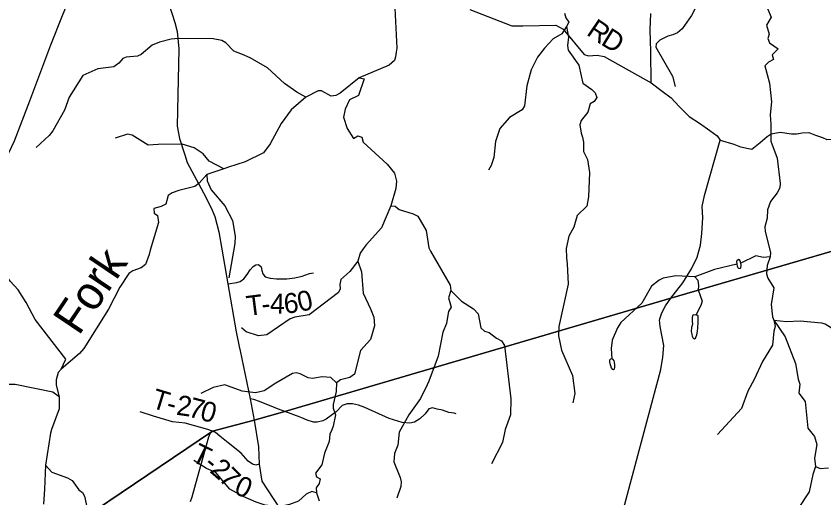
# Model space of a CAD drawing. Extents: x 1525783 to 1900577, y 218250 to 627376.
# Drawn here: x 1658967 to 1671108, y 421299 to 428537 of the extents above; entities that cross this region are included whole.
import ezdxf

# ---------------------------------------------------------------- set-up
doc = ezdxf.new("R2010")
doc.units = 0
for name, color, linetype in [('GM_X_County_Road', 7, 'Continuous'), ('GM_X_Minor_Lake', 7, 'Continuous'), ('GM_X_Minor_River', 7, 'Continuous'), ('GM_X_Minor_River_Text', 7, 'Continuous'), ('GM_X_State_Route', 7, 'Continuous'), ('GM_X_Township', 7, 'Continuous'), ('GM_X_Township_Road', 7, 'Continuous'), ('GM_X_Township_Road_Text', 7, 'Continuous'), ('GM_X_Township_ROW', 7, 'Continuous')]:
    doc.layers.add(name, color=color, linetype=linetype)

msp = doc.modelspace()

# ---------------------------------------------------------------- linework, layer by layer
at = {"layer": 'GM_X_County_Road'}
for points in [[(1668641, 423986), (1668641, 423988), (1668671, 424078), (1668730, 424182), (1668810, 424300), (1668842, 424346), (1668989, 424530), (1669118, 424741), (1669203, 424915), (1669255, 425096), (1669276, 425270), (1669287, 425507), (1669279, 425675), (1669312, 425842), (1669548, 426676)], [(1668040, 420922), (1668657, 423229), (1668689, 423412), (1668704, 423586), (1668672, 423743), (1668646, 423875), (1668637, 423973), (1668641, 423986)]]:
    msp.add_lwpolyline(points, dxfattribs=at)
at = {"layer": 'GM_X_Minor_Lake'}
for points in [[(1669800, 424810), (1669804, 424780), (1669815, 424760), (1669831, 424748), (1669851, 424747), (1669861, 424755), (1669866, 424789), (1669859, 424827), (1669849, 424862), (1669840, 424878), (1669828, 424880), (1669803, 424867), (1669793, 424853)], [(1669793, 424853), (1669800, 424810)], [(1669182, 424043), (1669152, 424049), (1669132, 424040), (1669127, 424006), (1669130, 423955), (1669131, 423911), (1669116, 423857), (1669115, 423797), (1669123, 423757), (1669126, 423727), (1669142, 423700), (1669163, 423688), (1669180, 423696), (1669200, 423748), (1669210, 423806), (1669216, 423856), (1669218, 423934), (1669221, 423988), (1669218, 424032), (1669212, 424040)], [(1669212, 424040), (1669182, 424043)], [(1667943, 423380), (1667919, 423386), (1667899, 423382), (1667884, 423369), (1667888, 423341), (1667891, 423318), (1667903, 423286), (1667912, 423252), (1667926, 423232), (1667948, 423227), (1667960, 423239), (1667967, 423265), (1667967, 423291), (1667962, 423337), (1667958, 423359)], [(1667958, 423359), (1667943, 423380)]]:
    msp.add_lwpolyline(points, dxfattribs=at)
at = {"layer": 'GM_X_Minor_River'}
for points in [[(1670526, 429054), (1670390, 429060), (1670099, 429151), (1669973, 429156), (1669906, 429123), (1669810, 428984), (1669680, 428898), (1669633, 428844), (1669522, 428782), (1669386, 428808), (1669280, 428808), (1669227, 428761), (1669117, 428546), (1668977, 428346), (1668906, 428287), (1668836, 428258), (1668765, 428237), (1668642, 428175), (1668589, 428120), (1668584, 428070), (1668832, 427633), (1668872, 427480)], [(1664656, 428758), (1664690, 428054), (1664679, 427994), (1664671, 427924), (1664656, 427870), (1664573, 427801), (1664123, 427610), (1663839, 427382), (1663770, 427345), (1663702, 427333), (1663559, 427413), (1663505, 427414), (1663323, 427319), (1663101, 427128), (1662952, 426922), (1662784, 426618), (1662683, 426481), (1662411, 426350), (1662157, 426270), (1662090, 426243), (1661831, 426159), (1661718, 426026), (1661653, 425977), (1661414, 425917), (1661311, 425881), (1661252, 425842), (1661216, 425712), (1661149, 425677), (1661037, 425649), (1661041, 425577), (1661093, 425542), (1661109, 425439), (1660981, 425022), (1660966, 424956), (1660911, 424807), (1660846, 424756), (1660721, 424710), (1660661, 424668), (1660525, 424464), (1660357, 424134), (1659983, 423541), (1659922, 423468), (1659643, 423232), (1659600, 423180), (1659567, 423072), (1659571, 422994), (1659616, 422819), (1659615, 422638), (1659501, 422327), (1659482, 422270), (1659407, 421789), (1659395, 421429), (1659377, 421206)], [(1667210, 428583), (1667231, 428512), (1667273, 428445), (1667240, 428380), (1667269, 428221), (1667255, 428095), (1667266, 428024), (1667424, 427801), (1667461, 427642), (1667487, 427529), (1667620, 427437), (1667671, 427384), (1667694, 427315), (1667656, 427257), (1667596, 427222), (1667559, 427097), (1667461, 426970), (1667438, 426904), (1667462, 426777), (1667482, 426717), (1667497, 426646), (1667493, 426502), (1667553, 426385), (1667583, 426190), (1667570, 425821), (1667544, 425683), (1667401, 425543), (1667350, 425365), (1667275, 425232), (1667234, 425048), (1667241, 424904), (1667248, 424817), (1667266, 424508), (1667125, 423873), (1667120, 423731), (1667166, 423519), (1667328, 423135), (1667363, 422868), (1667336, 422728)], [(1670262, 428651), (1670314, 428524), (1670248, 428403), (1670285, 428266), (1670268, 428200), (1670291, 428135), (1670420, 428047), (1670332, 427956), (1670351, 427888), (1670278, 427847), (1670221, 427792), (1670290, 427530), (1670323, 427248), (1670300, 427056), (1670313, 426912), (1670312, 426659), (1670404, 426405), (1670453, 426021), (1670446, 425957), (1670404, 425883), (1670308, 425754), (1670260, 425627), (1670255, 425501), (1670221, 425369), (1670226, 425301), (1670308, 424986), (1670303, 424922), (1670256, 424791), (1670248, 424664), (1670265, 424598), (1670355, 424456), (1670318, 424204), (1670337, 424019), (1670358, 423967), (1670527, 423719), (1670680, 423319), (1670720, 423080), (1670745, 423005), (1670734, 422873), (1670826, 422749), (1670865, 422347), (1670967, 422219), (1671001, 422100), (1670965, 421894), (1670984, 421768), (1671054, 421741), (1671176, 421752)], [(1667240, 428380), (1667170, 428272), (1667041, 428196), (1666908, 428058), (1666802, 427922), (1666706, 427729), (1666642, 427489), (1666608, 427191), (1666571, 427131), (1666385, 427014), (1666236, 426850), (1666172, 426655), (1666146, 426415), (1666105, 426291), (1666066, 426223)], [(1663323, 427319), (1663184, 427393), (1662999, 427527), (1662747, 427760), (1662487, 427913), (1662368, 427961), (1662237, 428013), (1662121, 428134), (1662059, 428171), (1661928, 428199), (1661409, 428202), (1661299, 428192), (1661120, 428147), (1661011, 428100), (1660844, 427959), (1660790, 427936), (1660621, 427920), (1660571, 427899), (1660510, 427832), (1660438, 427777), (1660194, 427747), (1659968, 427645), (1659764, 427321), (1659696, 427124), (1659520, 426816), (1659465, 426745), (1659269, 426562)], [(1664123, 427610), (1664197, 427597), (1664112, 427346), (1663979, 427282), (1663913, 427142), (1663886, 427021), (1663945, 426847), (1664037, 426699), (1664101, 426740), (1664163, 426719), (1664182, 426644), (1664546, 426311), (1664652, 426179), (1664682, 426056), (1664674, 425948), (1664599, 425685), (1664457, 425354), (1664230, 425101), (1664185, 425042), (1664138, 424976), (1664105, 424855), (1664157, 424693), (1664183, 424374), (1664293, 424141), (1664344, 424016), (1664354, 423882), (1664294, 423680), (1664143, 423512), (1664051, 423155), (1663984, 423108), (1663845, 423074), (1663782, 423029), (1663776, 422895), (1663732, 422703), (1663733, 422649), (1663765, 422548), (1663734, 422376), (1663711, 422320), (1663682, 422256), (1663670, 422148), (1663603, 421969), (1663563, 421795), (1663465, 421670), (1663482, 421614), (1663536, 421583), (1663522, 421515), (1663479, 421451), (1663484, 421373), (1663522, 421252)], [(1662090, 426243), (1661870, 426359), (1661778, 426469), (1661644, 426561), (1661463, 426616), (1661100, 426607), (1660952, 426599), (1660710, 426748), (1660640, 426763), (1660455, 426704)], [(1661831, 426159), (1661839, 426062), (1661897, 425929), (1662104, 425685), (1662221, 425466), (1662260, 425229), (1662254, 425119), (1662163, 424603)], [(1664599, 425685), (1664665, 425680), (1664724, 425632), (1664935, 425569), (1665005, 425533), (1665131, 425315), (1665170, 425055), (1665193, 425005), (1665492, 424494), (1665499, 424414), (1665465, 424304), (1665508, 424163), (1665467, 424099), (1665456, 424044), (1665434, 423918), (1665379, 423788), (1665313, 423428), (1665168, 423050), (1665145, 422996), (1665043, 422791), (1664870, 422545), (1664723, 422285), (1664704, 422093), (1664656, 421965), (1664645, 421841), (1664739, 421607), (1664754, 421540), (1664751, 421468), (1664688, 421295)], [(1670303, 424922), (1670199, 424910), (1670083, 424934), (1669859, 424827)], [(1659643, 423232), (1659714, 423381), (1659251, 423980), (1659117, 424235), (1658996, 424424), (1658877, 424556), (1658834, 424625), (1658794, 424748), (1658741, 424818), (1658686, 424837), (1658438, 424791), (1658364, 424760), (1658227, 424700), (1658161, 424699)], [(1664105, 424855), (1663982, 424702), (1663848, 424580), (1663831, 424506), (1663836, 424440), (1663813, 424384), (1663374, 424051), (1663155, 424016), (1663085, 423991), (1662734, 423747), (1662612, 423733), (1662425, 423796), (1662357, 423853)], [(1669800, 424810), (1669463, 424730), (1669168, 424619), (1668884, 424635), (1668695, 424602), (1668631, 424571), (1668519, 424481), (1668370, 424223), (1668057, 423933), (1668007, 423856), (1667928, 423669), (1667911, 423543), (1667919, 423386)], [(1669168, 424619), (1669214, 424571), (1669226, 424487), (1669219, 424423), (1669280, 424252), (1669261, 424188), (1669182, 424043)], [(1665499, 424414), (1665662, 424253), (1665842, 424139), (1665913, 424066), (1665951, 423853), (1666008, 423804), (1666078, 423782), (1666189, 423698), (1666262, 423657), (1666309, 423590), (1666404, 422786), (1666398, 422547), (1666318, 422324), (1666278, 422132), (1666110, 421808)], [(1670358, 423967), (1670378, 423872), (1670357, 423804), (1670335, 423592), (1670188, 423348), (1670059, 423077), (1669964, 422902), (1669869, 422641), (1669510, 422250)], [(1670358, 423967), (1670548, 423951), (1670752, 423960), (1671074, 423930), (1671127, 423913), (1671264, 423829), (1671657, 423610), (1671793, 423513), (1671925, 423294), (1671952, 423129), (1671979, 423069), (1672027, 422945), (1672041, 422819), (1672095, 422623), (1672333, 422142), (1672352, 422084), (1672400, 422017), (1672737, 421794)], [(1659616, 422819), (1659517, 422887), (1658955, 423003), (1658824, 423003), (1658702, 422979), (1658530, 422974), (1658208, 423120), (1657895, 423101), (1657838, 423116), (1657779, 423101), (1657677, 422976), (1657552, 422912), (1657361, 422883), (1657082, 422942), (1656853, 422922), (1656803, 422911), (1656459, 422823), (1656321, 422819), (1656183, 422839)], [(1663782, 423029), (1663699, 423105), (1663567, 423119), (1663421, 423091), (1663355, 423100), (1663234, 423163), (1663178, 423176), (1663122, 423168), (1662873, 423024), (1662695, 422905), (1662564, 422875), (1662366, 422902), (1662106, 422995), (1661929, 422956), (1661741, 422869)], [(1659407, 421789), (1659503, 421686), (1659740, 421599), (1659807, 421558), (1659907, 421420), (1659966, 421377), (1659995, 421322), (1660056, 421048)], [(1663484, 421373), (1663410, 421396), (1663327, 421352), (1663209, 421249), (1663078, 421200), (1662915, 421162), (1662708, 421188), (1662574, 421236), (1662378, 421318), (1662177, 421429), (1661968, 421678), (1661827, 421740), (1661637, 421862)], [(1670984, 421768), (1670940, 421650), (1670885, 421388), (1670712, 421123)]]:
    msp.add_lwpolyline(points, dxfattribs=at)
at = {"layer": 'GM_X_State_Route'}
for points in [[(1660412, 430225), (1660412, 430225), (1660627, 429860), (1660831, 429499), (1661061, 429126), (1661149, 428935), (1661269, 428705), (1661354, 428443), (1661390, 428308), (1661415, 428047), (1661393, 427119), (1661390, 426883), (1661421, 426700), (1661502, 426452), (1661539, 426338), (1661782, 425883), (1661899, 425656), (1661952, 425529), (1662013, 425297), (1662148, 424517), (1662274, 423794), (1662314, 423598)], [(1662314, 423598), (1662315, 423593), (1662332, 423507), (1662486, 422787), (1662544, 422468), (1662608, 422065), (1662619, 421805), (1662658, 421548), (1662744, 421421), (1664680, 418469), (1666045, 416382), (1666510, 415491), (1666697, 415147), (1667144, 414283), (1667495, 413635), (1667550, 413525), (1667693, 413340)]]:
    msp.add_lwpolyline(points, dxfattribs=at)
at = {"layer": 'GM_X_Township'}
for points in [[(1681025, 444291), (1679871, 434929), (1679454, 431544), (1678924, 427242), (1677405, 426800), (1673144, 425561), (1668810, 424300), (1663005, 422598), (1662544, 422468), (1661917, 422302), (1655652, 418075), (1649010, 418793), (1649278, 420121), (1649290, 420273), (1649389, 423628), (1648290, 426895), (1648220, 427103), (1647298, 429844), (1647262, 429928), (1646572, 431971), (1642730, 433950)], [(1647880, 413222), (1648706, 417404), (1649010, 418793), (1655652, 418075), (1661917, 422302), (1662544, 422468), (1663005, 422598), (1668810, 424300), (1673144, 425561), (1677405, 426800), (1678924, 427242), (1678767, 425836), (1677923, 418276), (1678285, 411417)]]:
    msp.add_lwpolyline(points, dxfattribs=at)
at = {"layer": 'GM_X_Township_Road'}
for points in [[(1658223, 425316), (1658379, 425617), (1658695, 426172), (1658858, 426485), (1658943, 426665), (1659175, 427266), (1659488, 428108), (1659664, 428547), (1659734, 428715), (1659767, 428952), (1659824, 429207), (1659903, 429473), (1659992, 429660), (1660115, 429930), (1660220, 430283), (1660282, 430445)], [(1665788, 428638), (1666416, 428394), (1666585, 428390), (1667078, 428403), (1667188, 428341), (1667505, 427959), (1667571, 427941), (1667699, 427949), (1667807, 427930), (1668511, 427534), (1668677, 427411), (1668811, 427309), (1668931, 427182), (1669083, 427027), (1669239, 426929), (1669395, 426818), (1669505, 426740), (1669548, 426676), (1669753, 426615), (1669853, 426573), (1670025, 426540), (1670151, 426638), (1670254, 426729), (1670318, 426767), (1670452, 426796), (1670619, 426770), (1670697, 426768), (1670729, 426773), (1670731, 426773)], [(1668511, 427534), (1668507, 428005), (1668498, 428334), (1668507, 428579)], [(1670731, 426773), (1670783, 426782), (1670881, 426790), (1670983, 426751), (1671089, 426715), (1671155, 426685), (1671221, 426687), (1671465, 426474), (1671693, 426283), (1671897, 426136), (1672099, 426013), (1672455, 425822), (1672703, 425733), (1672909, 425663), (1673079, 425632), (1673081, 425632)], [(1662148, 424517), (1662286, 424537), (1662334, 424548), (1662388, 424588), (1662441, 424654), (1662485, 424724), (1662530, 424774), (1662572, 424802), (1662610, 424803), (1662648, 424771), (1662662, 424713), (1662675, 424666), (1662709, 424622), (1662785, 424600), (1662883, 424591), (1662953, 424588), (1663036, 424588), (1663158, 424603), (1663268, 424630), (1663375, 424672), (1663437, 424681)], [(1662872, 422646), (1662850, 422655), (1662736, 422701), (1662625, 422747), (1662540, 422778), (1662486, 422787)], [(1663259, 422502), (1663234, 422513), (1663005, 422598), (1662911, 422630), (1662872, 422646)], [(1661927, 422298), (1661917, 422302), (1661846, 422325), (1661509, 422420), (1661316, 422440), (1661034, 422525), (1660832, 422589)], [(1661589, 421246), (1661611, 421312), (1661694, 421603), (1661865, 422214), (1661885, 422265), (1661917, 422302)], [(1662619, 421805), (1662570, 421792), (1662518, 421804), (1662454, 421848), (1662348, 421970), (1662153, 422127), (1662031, 422227), (1661966, 422279), (1661927, 422298)]]:
    msp.add_lwpolyline(points, dxfattribs=at)
at = {"layer": 'GM_X_Township_ROW'}
msp.add_lwpolyline([(1665583, 422563), (1665551, 422569), (1665473, 422581), (1665375, 422617), (1665295, 422633), (1665227, 422652), (1665171, 422634), (1665117, 422562), (1665034, 422485), (1664956, 422437), (1664884, 422420), (1664770, 422432), (1664574, 422492), (1664209, 422655), (1664115, 422690), (1664023, 422712), (1663945, 422714), (1663869, 422686), (1663775, 422592), (1663626, 422482), (1663577, 422457), (1663493, 422437), (1663438, 422436), (1663344, 422467), (1663259, 422502)], dxfattribs=at)

# ---------------------------------------------------------------- texts
at = {"layer": 'GM_X_Minor_River_Text'}
msp.add_text('Fork', height=500, rotation=56.0496, dxfattribs=at).set_placement((1659910, 423723))
at = {"layer": 'GM_X_Township_Road_Text'}
for s, rotation, p in [('R', 325.7351, (1667525, 428266)), ('D', 328.4765, (1667741, 428119)), ('T', 7.2967, (1662447, 424032)), ('4', 358.4126, (1662780, 424072)), ('6', 4.6674, (1663001, 424068)), ('0', 12.8671, (1663231, 424090)), ('-', 5.8807, (1662668, 424060)), ('T', 342.8903, (1660983, 422659)), ('2', 351.9035, (1661365, 422549)), ('7', 345.2295, (1661538, 422525)), ('0', 344.066, (1661714, 422479)), ('-', 344.6174, (1661207, 422590)), ('T', 333.5499, (1661583, 421862)), ('2', 318.9313, (1661863, 421695)), ('-', 320.6782, (1661769, 421772)), ('7', 313.9402, (1661997, 421579)), ('0', 335.3959, (1662225, 421375))]:
    msp.add_text(s, height=300, rotation=rotation, dxfattribs=at).set_placement(p)

doc.saveas('drawing.dxf')
